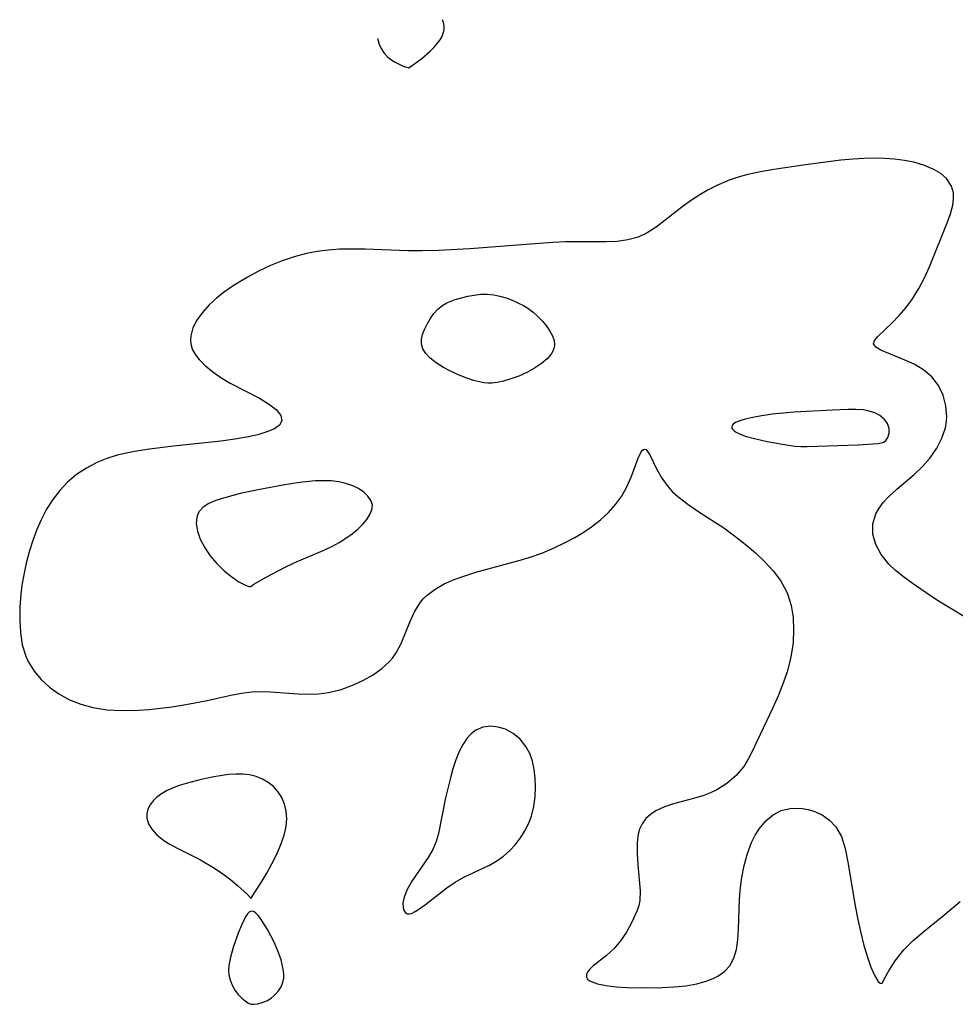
# Model space of a CAD drawing. Header units: metres. Extents: x 1073367 to 1082519, y 1569854 to 1574957.
# Tile 263 of 656: x 1075299 to 1075418, y 1574440 to 1574565. Entities that reach past the tile are written whole.
import ezdxf

# ---------------------------------------------------------------- set-up
doc = ezdxf.new("R2010")
doc.units = ezdxf.units.M
doc.layers.add('CGG_CurvaNivelLidar_v1', color=253, linetype='Continuous', lineweight=30)

msp = doc.modelspace()

# ---------------------------------------------------------------- linework, layer by layer
at = {"layer": 'CGG_CurvaNivelLidar_v1'}
for p, q in [((1075352.8903, 1574564.6532, 65.5), (1075352.7856, 1574565.0124, 65.5)), ((1075352.8769, 1574563.2963, 65.5), (1075352.9654, 1574563.719, 65.5)), ((1075352.9674, 1574564.1823, 65.5), (1075352.8903, 1574564.6532, 65.5)), ((1075352.9654, 1574563.719, 65.5), (1075352.9674, 1574564.1823, 65.5)), ((1075344.5796, 1574562.6258, 65.5), (1075344.592, 1574562.4974, 65.5)), ((1075344.592, 1574562.4974, 65.5), (1075344.7346, 1574561.9333, 65.5)), ((1075352.1029, 1574561.9781, 65.5), (1075352.4568, 1574562.4456, 65.5)), ((1075352.4568, 1574562.4456, 65.5), (1075352.715, 1574562.8834, 65.5)), ((1075352.715, 1574562.8834, 65.5), (1075352.8769, 1574563.2963, 65.5)), ((1075344.7346, 1574561.9333, 65.5), (1075344.9988, 1574561.3486, 65.5)), ((1075344.9988, 1574561.3486, 65.5), (1075345.3745, 1574560.7828, 65.5)), ((1075351.199, 1574561.0214, 65.5), (1075351.6761, 1574561.4978, 65.5)), ((1075351.6761, 1574561.4978, 65.5), (1075352.1029, 1574561.9781, 65.5)), ((1075345.3745, 1574560.7828, 65.5), (1075345.8506, 1574560.2735, 65.5)), ((1075345.8506, 1574560.2735, 65.5), (1075346.3367, 1574559.8945, 65.5)), ((1075348.5, 1574558.9263, 65.5), (1075350.1462, 1574560.1141, 65.5)), ((1075350.1462, 1574560.1141, 65.5), (1075351.199, 1574561.0214, 65.5)), ((1075346.3367, 1574559.8945, 65.5), (1075346.8501, 1574559.5817, 65.5)), ((1075346.8501, 1574559.5817, 65.5), (1075347.8065, 1574559.1431, 65.5)), ((1075347.8065, 1574559.1431, 65.5), (1075348.5, 1574558.9263, 65.5)), ((1075398.7373, 1574546.6299, 65.5), (1075394.7266, 1574546.0412, 65.5)), ((1075403.2384, 1574547.2045, 65.5), (1075398.7373, 1574546.6299, 65.5)), ((1075404.8022, 1574547.359, 65.5), (1075403.2384, 1574547.2045, 65.5)), ((1075406.1366, 1574547.4407, 65.5), (1075404.8022, 1574547.359, 65.5)), ((1075407.4575, 1574547.4697, 65.5), (1075406.1366, 1574547.4407, 65.5)), ((1075408.7573, 1574547.4428, 65.5), (1075407.4575, 1574547.4697, 65.5)), ((1075410.0435, 1574547.3529, 65.5), (1075408.7573, 1574547.4428, 65.5)), ((1075411.2869, 1574547.1935, 65.5), (1075410.0435, 1574547.3529, 65.5)), ((1075412.4734, 1574546.9559, 65.5), (1075411.2869, 1574547.1935, 65.5)), ((1075413.8187, 1574546.5508, 65.5), (1075412.4734, 1574546.9559, 65.5)), ((1075415.0264, 1574546.0314, 65.5), (1075413.8187, 1574546.5508, 65.5)), ((1075390.2377, 1574545.0714, 65.5), (1075389.0731, 1574544.6831, 65.5)), ((1075391.4311, 1574545.3974, 65.5), (1075390.2377, 1574545.0714, 65.5)), ((1075393.0634, 1574545.7514, 65.5), (1075391.4311, 1574545.3974, 65.5)), ((1075394.7266, 1574546.0412, 65.5), (1075393.0634, 1574545.7514, 65.5)), ((1075415.891, 1574545.5223, 65.5), (1075415.0264, 1574546.0314, 65.5)), ((1075416.6037, 1574544.9212, 65.5), (1075415.891, 1574545.5223, 65.5)), ((1075387.5324, 1574544.0365, 65.5), (1075386.4239, 1574543.4641, 65.5)), ((1075389.0731, 1574544.6831, 65.5), (1075387.5324, 1574544.0365, 65.5)), ((1075417.2637, 1574543.9316, 65.5), (1075416.6037, 1574544.9212, 65.5)), ((1075417.4904, 1574543.1006, 65.5), (1075417.2637, 1574543.9316, 65.5)), ((1075385.3559, 1574542.8308, 65.5), (1075384.2044, 1574542.0681, 65.5)), ((1075386.4239, 1574543.4641, 65.5), (1075385.3559, 1574542.8308, 65.5)), ((1075417.5108, 1574542.3184, 65.5), (1075417.4904, 1574543.1006, 65.5)), ((1075383.0961, 1574541.2684, 65.5), (1075379.8262, 1574538.7585, 65.5)), ((1075384.2044, 1574542.0681, 65.5), (1075383.0961, 1574541.2684, 65.5)), ((1075417.1163, 1574540.4456, 65.5), (1075417.4028, 1574541.5436, 65.5)), ((1075417.4028, 1574541.5436, 65.5), (1075417.5108, 1574542.3184, 65.5)), ((1075416.7149, 1574539.2893, 65.5), (1075417.1163, 1574540.4456, 65.5)), ((1075379.8262, 1574538.7585, 65.5), (1075378.7155, 1574538.0407, 65.5)), ((1075414.4605, 1574533.7314, 65.5), (1075416.7149, 1574539.2893, 65.5)), ((1075378.7155, 1574538.0407, 65.5), (1075377.5561, 1574537.4827, 65.5)), ((1075363.3708, 1574536.56, 65.5), (1075356.254, 1574535.9863, 65.5)), ((1075366.7547, 1574536.7899, 65.5), (1075363.3708, 1574536.56, 65.5)), ((1075368.4144, 1574536.8677, 65.5), (1075366.7547, 1574536.7899, 65.5)), ((1075370.2433, 1574536.9039, 65.5), (1075368.4144, 1574536.8677, 65.5)), ((1075373.4903, 1574536.8964, 65.5), (1075370.2433, 1574536.9039, 65.5)), ((1075374.9056, 1574536.9455, 65.5), (1075373.4903, 1574536.8964, 65.5)), ((1075376.2629, 1574537.1176, 65.5), (1075374.9056, 1574536.9455, 65.5)), ((1075377.5561, 1574537.4827, 65.5), (1075376.2629, 1574537.1176, 65.5)), ((1075335.5298, 1574535.4024, 65.5), (1075333.9866, 1574534.9897, 65.5)), ((1075336.9097, 1574535.6688, 65.5), (1075335.5298, 1574535.4024, 65.5)), ((1075338.3079, 1574535.8474, 65.5), (1075336.9097, 1574535.6688, 65.5)), ((1075339.7288, 1574535.9446, 65.5), (1075338.3079, 1574535.8474, 65.5)), ((1075341.1591, 1574535.9743, 65.5), (1075339.7288, 1574535.9446, 65.5)), ((1075342.9676, 1574535.9422, 65.5), (1075341.1591, 1574535.9743, 65.5)), ((1075348.4014, 1574535.7413, 65.5), (1075342.9676, 1574535.9422, 65.5)), ((1075350.2384, 1574535.74, 65.5), (1075348.4014, 1574535.7413, 65.5)), ((1075352.2457, 1574535.7834, 65.5), (1075350.2384, 1574535.74, 65.5)), ((1075356.254, 1574535.9863, 65.5), (1075352.2457, 1574535.7834, 65.5)), ((1075331.0002, 1574533.8782, 65.5), (1075329.5667, 1574533.2062, 65.5)), ((1075332.4757, 1574534.4763, 65.5), (1075331.0002, 1574533.8782, 65.5)), ((1075333.9866, 1574534.9897, 65.5), (1075332.4757, 1574534.4763, 65.5)), ((1075329.5667, 1574533.2062, 65.5), (1075328.2227, 1574532.4954, 65.5)), ((1075413.8082, 1574532.3218, 65.5), (1075414.4605, 1574533.7314, 65.5)), ((1075326.2508, 1574531.2991, 65.5), (1075325.1574, 1574530.5384, 65.5)), ((1075327.2195, 1574531.9121, 65.5), (1075326.2508, 1574531.2991, 65.5)), ((1075328.2227, 1574532.4954, 65.5), (1075327.2195, 1574531.9121, 65.5)), ((1075413.0928, 1574530.9631, 65.5), (1075413.8082, 1574532.3218, 65.5)), ((1075325.1574, 1574530.5384, 65.5), (1075324.1387, 1574529.7396, 65.5)), ((1075355.9789, 1574529.9974, 65.5), (1075356.8029, 1574530.1482, 65.5)), ((1075356.8029, 1574530.1482, 65.5), (1075357.6364, 1574530.2375, 65.5)), ((1075357.6364, 1574530.2375, 65.5), (1075358.4734, 1574530.2453, 65.5)), ((1075358.4734, 1574530.2453, 65.5), (1075359.264, 1574530.1612, 65.5)), ((1075359.264, 1574530.1612, 65.5), (1075360.0493, 1574530.0001, 65.5)), ((1075412.3035, 1574529.6858, 65.5), (1075413.0928, 1574530.9631, 65.5)), ((1075323.2163, 1574528.8995, 65.5), (1075322.3616, 1574527.9524, 65.5)), ((1075324.1387, 1574529.7396, 65.5), (1075323.2163, 1574528.8995, 65.5)), ((1075352.2194, 1574528.3834, 65.5), (1075352.8332, 1574528.8713, 65.5)), ((1075352.8332, 1574528.8713, 65.5), (1075353.3189, 1574529.1446, 65.5)), ((1075353.3189, 1574529.1446, 65.5), (1075354.3902, 1574529.5653, 65.5)), ((1075354.3902, 1574529.5653, 65.5), (1075355.1716, 1574529.7999, 65.5)), ((1075355.1716, 1574529.7999, 65.5), (1075355.9789, 1574529.9974, 65.5)), ((1075360.0493, 1574530.0001, 65.5), (1075360.8254, 1574529.7764, 65.5)), ((1075360.8254, 1574529.7764, 65.5), (1075361.5875, 1574529.4999, 65.5)), ((1075361.5875, 1574529.4999, 65.5), (1075362.3298, 1574529.1759, 65.5)), ((1075362.3298, 1574529.1759, 65.5), (1075363.044, 1574528.8057, 65.5)), ((1075363.044, 1574528.8057, 65.5), (1075363.5894, 1574528.4721, 65.5)), ((1075411.4856, 1574528.5785, 65.5), (1075412.3035, 1574529.6858, 65.5)), ((1075322.3616, 1574527.9524, 65.5), (1075321.6675, 1574526.9716, 65.5)), ((1075351.2135, 1574527.1537, 65.5), (1075351.6827, 1574527.8007, 65.5)), ((1075351.6827, 1574527.8007, 65.5), (1075352.2194, 1574528.3834, 65.5)), ((1075363.5894, 1574528.4721, 65.5), (1075364.2695, 1574527.963, 65.5)), ((1075364.2695, 1574527.963, 65.5), (1075364.894, 1574527.3964, 65.5)), ((1075409.7767, 1574526.6773, 65.5), (1075410.63, 1574527.5743, 65.5)), ((1075410.63, 1574527.5743, 65.5), (1075411.4856, 1574528.5785, 65.5)), ((1075321.6675, 1574526.9716, 65.5), (1075321.1624, 1574525.9747, 65.5)), ((1075350.4737, 1574525.7654, 65.5), (1075350.809, 1574526.4677, 65.5)), ((1075350.809, 1574526.4677, 65.5), (1075351.2135, 1574527.1537, 65.5)), ((1075364.894, 1574527.3964, 65.5), (1075365.4632, 1574526.7906, 65.5)), ((1075365.4632, 1574526.7906, 65.5), (1075365.9715, 1574526.161, 65.5)), ((1075407.9036, 1574524.9129, 65.5), (1075409.7767, 1574526.6773, 65.5)), ((1075321.1624, 1574525.9747, 65.5), (1075320.8849, 1574524.9786, 65.5)), ((1075350.1105, 1574524.521, 65.5), (1075350.2444, 1574525.1373, 65.5)), ((1075350.2444, 1574525.1373, 65.5), (1075350.4737, 1574525.7654, 65.5)), ((1075365.9715, 1574526.161, 65.5), (1075366.3766, 1574525.5673, 65.5)), ((1075366.3766, 1574525.5673, 65.5), (1075366.699, 1574524.9715, 65.5)), ((1075320.8849, 1574524.9786, 65.5), (1075320.8473, 1574524.4133, 65.5)), ((1075320.8473, 1574524.4133, 65.5), (1075320.8829, 1574524.0102, 65.5)), ((1075320.8829, 1574524.0102, 65.5), (1075320.9786, 1574523.6017, 65.5)), ((1075350.1101, 1574523.9252, 65.5), (1075350.1105, 1574524.521, 65.5)), ((1075350.2871, 1574523.3321, 65.5), (1075350.1101, 1574523.9252, 65.5)), ((1075366.699, 1574524.9715, 65.5), (1075366.911, 1574524.3805, 65.5)), ((1075366.9749, 1574523.8013, 65.5), (1075366.8488, 1574523.2148, 65.5)), ((1075366.911, 1574524.3805, 65.5), (1075366.9749, 1574523.8013, 65.5)), ((1075407.3495, 1574523.9686, 65.5), (1075407.4713, 1574524.4043, 65.5)), ((1075407.6464, 1574523.5539, 65.5), (1075407.3495, 1574523.9686, 65.5)), ((1075407.4713, 1574524.4043, 65.5), (1075407.9036, 1574524.9129, 65.5)), ((1075320.9786, 1574523.6017, 65.5), (1075321.1206, 1574523.2275, 65.5)), ((1075321.1206, 1574523.2275, 65.5), (1075321.4751, 1574522.5927, 65.5)), ((1075321.4751, 1574522.5927, 65.5), (1075321.9455, 1574521.9791, 65.5)), ((1075350.6405, 1574522.7573, 65.5), (1075350.2871, 1574523.3321, 65.5)), ((1075351.2214, 1574522.163, 65.5), (1075350.6405, 1574522.7573, 65.5)), ((1075366.5508, 1574522.6463, 65.5), (1075366.0339, 1574522.0611, 65.5)), ((1075366.8488, 1574523.2148, 65.5), (1075366.5508, 1574522.6463, 65.5)), ((1075408.3078, 1574523.1665, 65.5), (1075407.6464, 1574523.5539, 65.5)), ((1075411.2347, 1574521.96, 65.5), (1075408.3078, 1574523.1665, 65.5)), ((1075321.9455, 1574521.9791, 65.5), (1075322.7417, 1574521.1718, 65.5)), ((1075351.989, 1574521.5659, 65.5), (1075351.2214, 1574522.163, 65.5)), ((1075352.8899, 1574520.9894, 65.5), (1075351.989, 1574521.5659, 65.5)), ((1075365.3106, 1574521.4658, 65.5), (1075364.4347, 1574520.8879, 65.5)), ((1075366.0339, 1574522.0611, 65.5), (1075365.3106, 1574521.4658, 65.5)), ((1075412.4935, 1574521.3784, 65.5), (1075411.2347, 1574521.96, 65.5)), ((1075413.6965, 1574520.6731, 65.5), (1075412.4935, 1574521.3784, 65.5)), ((1075322.7417, 1574521.1718, 65.5), (1075323.6755, 1574520.4071, 65.5)), ((1075323.6755, 1574520.4071, 65.5), (1075324.7117, 1574519.6918, 65.5)), ((1075353.8717, 1574520.4562, 65.5), (1075352.8899, 1574520.9894, 65.5)), ((1075354.8832, 1574519.9882, 65.5), (1075353.8717, 1574520.4562, 65.5)), ((1075363.4593, 1574520.3542, 65.5), (1075362.4363, 1574519.8907, 65.5)), ((1075364.4347, 1574520.8879, 65.5), (1075363.4593, 1574520.3542, 65.5)), ((1075414.7522, 1574519.7946, 65.5), (1075413.6965, 1574520.6731, 65.5)), ((1075324.7117, 1574519.6918, 65.5), (1075325.8663, 1574519.0039, 65.5)), ((1075325.8663, 1574519.0039, 65.5), (1075329.5743, 1574517.0781, 65.5)), ((1075355.8735, 1574519.6051, 65.5), (1075354.8832, 1574519.9882, 65.5)), ((1075356.7175, 1574519.3383, 65.5), (1075355.8735, 1574519.6051, 65.5)), ((1075357.4519, 1574519.1479, 65.5), (1075356.7175, 1574519.3383, 65.5)), ((1075358.0282, 1574519.0267, 65.5), (1075357.4519, 1574519.1479, 65.5)), ((1075358.5, 1574518.9709, 65.5), (1075358.0282, 1574519.0267, 65.5)), ((1075359.0353, 1574518.9943, 65.5), (1075358.5, 1574518.9709, 65.5)), ((1075359.6799, 1574519.0922, 65.5), (1075359.0353, 1574518.9943, 65.5)), ((1075360.4934, 1574519.2629, 65.5), (1075359.6799, 1574519.0922, 65.5)), ((1075361.4172, 1574519.52, 65.5), (1075360.4934, 1574519.2629, 65.5)), ((1075362.4363, 1574519.8907, 65.5), (1075361.4172, 1574519.52, 65.5)), ((1075415.5794, 1574518.7094, 65.5), (1075414.7522, 1574519.7946, 65.5)), ((1075416.1749, 1574517.4624, 65.5), (1075415.5794, 1574518.7094, 65.5)), ((1075329.5743, 1574517.0781, 65.5), (1075330.7534, 1574516.3857, 65.5)), ((1075330.7534, 1574516.3857, 65.5), (1075331.6929, 1574515.6491, 65.5)), ((1075416.5379, 1574516.1142, 65.5), (1075416.1749, 1574517.4624, 65.5)), ((1075331.6929, 1574515.6491, 65.5), (1075332.2904, 1574514.9102, 65.5)), ((1075397.3318, 1574515.3271, 66), (1075394.5126, 1574515.0483, 66)), ((1075402.1671, 1574515.5859, 66), (1075397.3318, 1574515.3271, 66)), ((1075404.1427, 1574515.6556, 66), (1075402.1671, 1574515.5859, 66)), ((1075405.1099, 1574515.659, 66), (1075404.1427, 1574515.6556, 66)), ((1075406.0709, 1574515.5946, 66), (1075405.1099, 1574515.659, 66)), ((1075406.8178, 1574515.45, 66), (1075406.0709, 1574515.5946, 66)), ((1075407.5209, 1574515.2162, 66), (1075406.8178, 1574515.45, 66)), ((1075408.1473, 1574514.8899, 66), (1075407.5209, 1574515.2162, 66)), ((1075416.6512, 1574514.7183, 65.5), (1075416.5379, 1574516.1142, 65.5)), ((1075332.4422, 1574514.2199, 65.5), (1075332.1344, 1574513.6849, 65.5)), ((1075332.2904, 1574514.9102, 65.5), (1075332.4422, 1574514.2199, 65.5)), ((1075389.8894, 1574514.008, 66), (1075389.5767, 1574513.7925, 66)), ((1075390.4342, 1574514.238, 66), (1075389.8894, 1574514.008, 66)), ((1075391.11, 1574514.4391, 66), (1075390.4342, 1574514.238, 66)), ((1075391.8799, 1574514.6173, 66), (1075391.11, 1574514.4391, 66)), ((1075392.7161, 1574514.7768, 66), (1075391.8799, 1574514.6173, 66)), ((1075394.5126, 1574515.0483, 66), (1075392.7161, 1574514.7768, 66)), ((1075408.7183, 1574514.4197, 66), (1075408.1473, 1574514.8899, 66)), ((1075409.1196, 1574513.8654, 66), (1075408.7183, 1574514.4197, 66)), ((1075409.3318, 1574513.245, 66), (1075409.1196, 1574513.8654, 66)), ((1075416.4754, 1574513.3291, 65.5), (1075416.5801, 1574513.8572, 65.5)), ((1075416.5801, 1574513.8572, 65.5), (1075416.6512, 1574514.7183, 65.5)), ((1075330.5378, 1574512.8119, 65.5), (1075329.3917, 1574512.4607, 65.5)), ((1075331.4731, 1574513.2184, 65.5), (1075330.5378, 1574512.8119, 65.5)), ((1075332.1344, 1574513.6849, 65.5), (1075331.4731, 1574513.2184, 65.5)), ((1075389.4437, 1574513.6156, 66), (1075389.4021, 1574513.4468, 66)), ((1075389.4021, 1574513.4468, 66), (1075389.4329, 1574513.2827, 66)), ((1075389.4329, 1574513.2827, 66), (1075389.5405, 1574513.1089, 66)), ((1075389.5767, 1574513.7925, 66), (1075389.4437, 1574513.6156, 66)), ((1075389.5405, 1574513.1089, 66), (1075389.7212, 1574512.9397, 66)), ((1075389.7212, 1574512.9397, 66), (1075389.9631, 1574512.7801, 66)), ((1075389.9631, 1574512.7801, 66), (1075390.5562, 1574512.5033, 66)), ((1075409.1757, 1574512.1199, 66), (1075409.3385, 1574512.6388, 66)), ((1075409.3385, 1574512.6388, 66), (1075409.3318, 1574513.245, 66)), ((1075416.0371, 1574512.0273, 65.5), (1075416.4754, 1574513.3291, 65.5)), ((1075324.7008, 1574511.6557, 65.5), (1075318.6901, 1574511.0171, 65.5)), ((1075326.4574, 1574511.885, 65.5), (1075324.7008, 1574511.6557, 65.5)), ((1075328.2092, 1574512.1875, 65.5), (1075326.4574, 1574511.885, 65.5)), ((1075329.3917, 1574512.4607, 65.5), (1075328.2092, 1574512.1875, 65.5)), ((1075390.5562, 1574512.5033, 66), (1075391.283, 1574512.2536, 66)), ((1075391.283, 1574512.2536, 66), (1075392.1035, 1574512.0249, 66)), ((1075392.1035, 1574512.0249, 66), (1075393.9136, 1574511.6139, 66)), ((1075393.9136, 1574511.6139, 66), (1075395.8266, 1574511.2536, 66)), ((1075407.2867, 1574511.2964, 66), (1075407.9449, 1574511.3672, 66)), ((1075407.9449, 1574511.3672, 66), (1075408.5, 1574511.4684, 66)), ((1075408.5, 1574511.4684, 66), (1075408.6876, 1574511.52, 66)), ((1075408.6876, 1574511.52, 66), (1075408.9203, 1574511.7261, 66)), ((1075408.9203, 1574511.7261, 66), (1075409.1757, 1574512.1199, 66)), ((1075415.3858, 1574510.7578, 65.5), (1075416.0371, 1574512.0273, 65.5)), ((1075312.9061, 1574510.177, 65.5), (1075311.5738, 1574509.8632, 65.5)), ((1075314.2686, 1574510.4271, 65.5), (1075312.9061, 1574510.177, 65.5)), ((1075315.6525, 1574510.6359, 65.5), (1075314.2686, 1574510.4271, 65.5)), ((1075318.6901, 1574511.0171, 65.5), (1075315.6525, 1574510.6359, 65.5)), ((1075377.576, 1574509.4835, 65.5), (1075377.9495, 1574510.2869, 65.5)), ((1075377.9495, 1574510.2869, 65.5), (1075378.0792, 1574510.4702, 65.5)), ((1075378.0792, 1574510.4702, 65.5), (1075378.2365, 1574510.6033, 65.5)), ((1075378.2365, 1574510.6033, 65.5), (1075378.4033, 1574510.6356, 65.5)), ((1075378.4033, 1574510.6356, 65.5), (1075378.5599, 1574510.5702, 65.5)), ((1075378.5599, 1574510.5702, 65.5), (1075378.666, 1574510.4771, 65.5)), ((1075378.666, 1574510.4771, 65.5), (1075379.0335, 1574509.916, 65.5)), ((1075395.8266, 1574511.2536, 66), (1075397.3943, 1574511.022, 66)), ((1075397.3943, 1574511.022, 66), (1075398.1776, 1574510.9606, 66)), ((1075398.1776, 1574510.9606, 66), (1075398.9543, 1574510.9532, 66)), ((1075398.9543, 1574510.9532, 66), (1075405.4183, 1574511.1844, 66)), ((1075405.4183, 1574511.1844, 66), (1075407.2867, 1574511.2964, 66)), ((1075414.5589, 1574509.5456, 65.5), (1075415.3858, 1574510.7578, 65.5)), ((1075308.9847, 1574508.9411, 65.5), (1075307.6609, 1574508.2455, 65.5)), ((1075310.2526, 1574509.4534, 65.5), (1075308.9847, 1574508.9411, 65.5)), ((1075311.5738, 1574509.8632, 65.5), (1075310.2526, 1574509.4534, 65.5)), ((1075376.6681, 1574507.0697, 65.5), (1075377.576, 1574509.4835, 65.5)), ((1075379.0335, 1574509.916, 65.5), (1075379.9255, 1574508.0528, 65.5)), ((1075413.5827, 1574508.4182, 65.5), (1075414.5589, 1574509.5456, 65.5)), ((1075307.6609, 1574508.2455, 65.5), (1075306.4263, 1574507.4185, 65.5)), ((1075379.9255, 1574508.0528, 65.5), (1075380.5392, 1574506.9537, 65.5)), ((1075412.5263, 1574507.4264, 65.5), (1075413.5827, 1574508.4182, 65.5)), ((1075305.2933, 1574506.4637, 65.5), (1075304.3001, 1574505.4138, 65.5)), ((1075306.4263, 1574507.4185, 65.5), (1075305.2933, 1574506.4637, 65.5)), ((1075334.6476, 1574506.3935, 66), (1075332.5294, 1574506.0656, 66)), ((1075336.7063, 1574506.6057, 66), (1075334.6476, 1574506.3935, 66)), ((1075337.6983, 1574506.6427, 66), (1075336.7063, 1574506.6057, 66)), ((1075338.6679, 1574506.6143, 66), (1075337.6983, 1574506.6427, 66)), ((1075339.6307, 1574506.5002, 66), (1075338.6679, 1574506.6143, 66)), ((1075340.5465, 1574506.2989, 66), (1075339.6307, 1574506.5002, 66)), ((1075376.0448, 1574505.6847, 65.5), (1075376.6681, 1574507.0697, 65.5)), ((1075380.5392, 1574506.9537, 65.5), (1075381.3361, 1574505.8602, 65.5)), ((1075410.3266, 1574505.5664, 65.5), (1075412.5263, 1574507.4264, 65.5)), ((1075304.3001, 1574505.4138, 65.5), (1075303.4116, 1574504.261, 65.5)), ((1075329.4346, 1574505.4868, 66), (1075327.1489, 1574505.0048, 66)), ((1075332.5294, 1574506.0656, 66), (1075329.4346, 1574505.4868, 66)), ((1075341.3971, 1574506.0087, 66), (1075340.5465, 1574506.2989, 66)), ((1075342.1488, 1574505.6354, 66), (1075341.3971, 1574506.0087, 66)), ((1075342.8004, 1574505.19, 66), (1075342.1488, 1574505.6354, 66)), ((1075343.3296, 1574504.6889, 66), (1075342.8004, 1574505.19, 66)), ((1075375.4607, 1574504.6563, 65.5), (1075376.0448, 1574505.6847, 65.5)), ((1075381.3361, 1574505.8602, 65.5), (1075381.9135, 1574505.2471, 65.5)), ((1075381.9135, 1574505.2471, 65.5), (1075382.5628, 1574504.6579, 65.5)), ((1075409.3076, 1574504.6285, 65.5), (1075410.3266, 1574505.5664, 65.5)), ((1075303.4116, 1574504.261, 65.5), (1075302.6248, 1574503.021, 65.5)), ((1075324.0524, 1574504.1181, 66), (1075323.1834, 1574503.734, 66)), ((1075325.0214, 1574504.4487, 66), (1075324.0524, 1574504.1181, 66)), ((1075327.1489, 1574505.0048, 66), (1075325.0214, 1574504.4487, 66)), ((1075343.7052, 1574504.145, 66), (1075343.3296, 1574504.6889, 66)), ((1075343.8846, 1574503.5684, 66), (1075343.7052, 1574504.145, 66)), ((1075374.6933, 1574503.6082, 65.5), (1075375.4607, 1574504.6563, 65.5)), ((1075382.5628, 1574504.6579, 65.5), (1075383.8299, 1574503.6701, 65.5)), ((1075408.0735, 1574503.1658, 65.5), (1075408.5933, 1574503.8606, 65.5)), ((1075408.5933, 1574503.8606, 65.5), (1075409.3076, 1574504.6285, 65.5)), ((1075302.6248, 1574503.021, 65.5), (1075301.9646, 1574501.7616, 65.5)), ((1075321.9236, 1574502.713, 66), (1075321.6359, 1574502.0172, 66)), ((1075322.4552, 1574503.2753, 66), (1075321.9236, 1574502.713, 66)), ((1075323.1834, 1574503.734, 66), (1075322.4552, 1574503.2753, 66)), ((1075343.5868, 1574502.3597, 66), (1075343.8337, 1574502.9715, 66)), ((1075343.8337, 1574502.9715, 66), (1075343.8846, 1574503.5684, 66)), ((1075372.7656, 1574501.6727, 65.5), (1075373.7872, 1574502.6118, 65.5)), ((1075373.7872, 1574502.6118, 65.5), (1075374.6933, 1574503.6082, 65.5)), ((1075383.8299, 1574503.6701, 65.5), (1075385.2191, 1574502.7139, 65.5)), ((1075385.2191, 1574502.7139, 65.5), (1075388.3892, 1574500.6518, 65.5)), ((1075407.6656, 1574502.4356, 65.5), (1075408.0735, 1574503.1658, 65.5)), ((1075301.9646, 1574501.7616, 65.5), (1075301.3866, 1574500.4476, 65.5)), ((1075321.6359, 1574502.0172, 66), (1075321.5621, 1574501.2092, 66)), ((1075342.6633, 1574501.1257, 66), (1075343.1859, 1574501.7416, 66)), ((1075343.1859, 1574501.7416, 66), (1075343.5868, 1574502.3597, 66)), ((1075371.6455, 1574500.7981, 65.5), (1075372.7656, 1574501.6727, 65.5)), ((1075407.2851, 1574501.1803, 65.5), (1075407.6656, 1574502.4356, 65.5)), ((1075301.3866, 1574500.4476, 65.5), (1075300.8701, 1574499.0591, 65.5)), ((1075321.5621, 1574501.2092, 66), (1075321.7354, 1574500.2343, 66)), ((1075321.7354, 1574500.2343, 66), (1075322.0945, 1574499.244, 66)), ((1075341.3247, 1574499.9179, 66), (1075342.0439, 1574500.5204, 66)), ((1075342.0439, 1574500.5204, 66), (1075342.6633, 1574501.1257, 66)), ((1075370.6093, 1574500.0993, 65.5), (1075371.6455, 1574500.7981, 65.5)), ((1075388.3892, 1574500.6518, 65.5), (1075389.7729, 1574499.667, 65.5)), ((1075407.2682, 1574499.8865, 65.5), (1075407.2851, 1574501.1803, 65.5)), ((1075300.8701, 1574499.0591, 65.5), (1075300.4228, 1574497.6382, 65.5)), ((1075322.0945, 1574499.244, 66), (1075322.627, 1574498.2037, 66)), ((1075339.6956, 1574498.8119, 66), (1075340.5383, 1574499.3449, 66)), ((1075340.5383, 1574499.3449, 66), (1075341.3247, 1574499.9179, 66)), ((1075368.3955, 1574498.8409, 65.5), (1075369.5221, 1574499.4487, 65.5)), ((1075369.5221, 1574499.4487, 65.5), (1075370.6093, 1574500.0993, 65.5)), ((1075389.7729, 1574499.667, 65.5), (1075391.1155, 1574498.6209, 65.5)), ((1075407.6395, 1574498.562, 65.5), (1075407.2682, 1574499.8865, 65.5)), ((1075300.4228, 1574497.6382, 65.5), (1075300.0417, 1574496.1947, 65.5)), ((1075322.627, 1574498.2037, 66), (1075323.3173, 1574497.1714, 66)), ((1075334.0811, 1574496.2906, 66), (1075337.6745, 1574497.8149, 66)), ((1075337.6745, 1574497.8149, 66), (1075338.734, 1574498.2983, 66)), ((1075338.734, 1574498.2983, 66), (1075339.6956, 1574498.8119, 66)), ((1075365.3706, 1574497.485, 65.5), (1075366.9059, 1574498.1214, 65.5)), ((1075366.9059, 1574498.1214, 65.5), (1075368.3955, 1574498.8409, 65.5)), ((1075391.1155, 1574498.6209, 65.5), (1075392.4013, 1574497.5218, 65.5)), ((1075408.342, 1574497.2851, 65.5), (1075407.6395, 1574498.562, 65.5)), ((1075323.3173, 1574497.1714, 66), (1075324.18, 1574496.155, 66)), ((1075357.0071, 1574495.0382, 65.5), (1075362.589, 1574496.5826, 65.5)), ((1075362.589, 1574496.5826, 65.5), (1075363.9902, 1574497.0064, 65.5)), ((1075363.9902, 1574497.0064, 65.5), (1075365.3706, 1574497.485, 65.5)), ((1075392.4013, 1574497.5218, 65.5), (1075393.5742, 1574496.407, 65.5)), ((1075393.5742, 1574496.407, 65.5), (1075394.6433, 1574495.2381, 65.5)), ((1075409.3127, 1574496.0844, 65.5), (1075408.342, 1574497.2851, 65.5)), ((1075300.0417, 1574496.1947, 65.5), (1075299.7284, 1574494.7372, 65.5)), ((1075324.18, 1574496.155, 66), (1075325.1228, 1574495.2418, 66)), ((1075325.1228, 1574495.2418, 66), (1075326.0748, 1574494.4645, 66)), ((1075330.4175, 1574494.4177, 66), (1075332.7442, 1574495.6527, 66)), ((1075332.7442, 1574495.6527, 66), (1075334.0811, 1574496.2906, 66)), ((1075394.6433, 1574495.2381, 65.5), (1075395.5699, 1574494.0027, 65.5)), ((1075410.1625, 1574495.2716, 65.5), (1075409.3127, 1574496.0844, 65.5)), ((1075411.1738, 1574494.4523, 65.5), (1075410.1625, 1574495.2716, 65.5)), ((1075299.7284, 1574494.7372, 65.5), (1075299.5094, 1574493.4197, 65.5)), ((1075326.0748, 1574494.4645, 66), (1075326.9654, 1574493.8543, 66)), ((1075328.8782, 1574493.5189, 66), (1075330.4175, 1574494.4177, 66)), ((1075352.982, 1574493.5628, 65.5), (1075354.2474, 1574494.1159, 65.5)), ((1075354.2474, 1574494.1159, 65.5), (1075355.5965, 1574494.6015, 65.5)), ((1075355.5965, 1574494.6015, 65.5), (1075357.0071, 1574495.0382, 65.5)), ((1075395.5699, 1574494.0027, 65.5), (1075396.3062, 1574492.6842, 65.5)), ((1075412.2551, 1574493.6654, 65.5), (1075411.1738, 1574494.4523, 65.5)), ((1075299.5094, 1574493.4197, 65.5), (1075299.3726, 1574492.2895, 65.5)), ((1075326.9654, 1574493.8543, 66), (1075327.7222, 1574493.4386, 66)), ((1075327.7222, 1574493.4386, 66), (1075328.2435, 1574493.239, 66)), ((1075328.2435, 1574493.239, 66), (1075328.4912, 1574493.227, 66)), ((1075328.4912, 1574493.227, 66), (1075328.5, 1574493.2568, 66)), ((1075328.5, 1574493.2568, 66), (1075328.8782, 1574493.5189, 66)), ((1075350.8129, 1574492.1608, 65.5), (1075351.8265, 1574492.9199, 65.5)), ((1075351.8265, 1574492.9199, 65.5), (1075352.982, 1574493.5628, 65.5)), ((1075396.3062, 1574492.6842, 65.5), (1075396.4658, 1574492.3102, 65.5)), ((1075414.5741, 1574492.0683, 65.5), (1075412.2551, 1574493.6654, 65.5)), ((1075299.3726, 1574492.2895, 65.5), (1075299.2458, 1574490.6288, 65.5)), ((1075349.9658, 1574491.2414, 65.5), (1075350.3304, 1574491.6835, 65.5)), ((1075350.3304, 1574491.6835, 65.5), (1075350.8129, 1574492.1608, 65.5)), ((1075396.4658, 1574492.3102, 65.5), (1075396.9173, 1574490.8545, 65.5)), ((1075415.7969, 1574491.2697, 65.5), (1075414.5741, 1574492.0683, 65.5)), ((1075299.2458, 1574490.6288, 65.5), (1075299.2168, 1574488.9933, 65.5)), ((1075349.2271, 1574490.0394, 65.5), (1075349.9658, 1574491.2414, 65.5)), ((1075396.9173, 1574490.8545, 65.5), (1075397.1693, 1574489.3283, 65.5)), ((1075420.7179, 1574488.2871, 65.5), (1075415.7969, 1574491.2697, 65.5)), ((1075299.2168, 1574488.9933, 65.5), (1075299.3066, 1574487.4005, 65.5)), ((1075348.6384, 1574488.7296, 65.5), (1075349.2271, 1574490.0394, 65.5)), ((1075397.1693, 1574489.3283, 65.5), (1075397.2499, 1574487.7558, 65.5)), ((1075347.5529, 1574486.0415, 65.5), (1075348.6384, 1574488.7296, 65.5)), ((1075397.2499, 1574487.7558, 65.5), (1075397.1755, 1574486.1583, 65.5)), ((1075299.3066, 1574487.4005, 65.5), (1075299.5462, 1574485.8717, 65.5)), ((1075299.5462, 1574485.8717, 65.5), (1075299.9776, 1574484.4326, 65.5)), ((1075346.9167, 1574484.8468, 65.5), (1075347.5529, 1574486.0415, 65.5)), ((1075397.1755, 1574486.1583, 65.5), (1075396.9509, 1574484.5553, 65.5)), ((1075299.9776, 1574484.4326, 65.5), (1075300.2914, 1574483.7363, 65.5)), ((1075346.0542, 1574483.7363, 65.5), (1075346.4493, 1574484.1899, 65.5)), ((1075346.4493, 1574484.1899, 65.5), (1075346.9167, 1574484.8468, 65.5)), ((1075396.9509, 1574484.5553, 65.5), (1075396.7805, 1574483.7553, 65.5)), ((1075300.2914, 1574483.7363, 65.5), (1075301.0303, 1574482.54, 65.5)), ((1075343.9861, 1574482.0643, 65.5), (1075345.0877, 1574482.8495, 65.5)), ((1075345.0877, 1574482.8495, 65.5), (1075346.0542, 1574483.7363, 65.5)), ((1075396.7805, 1574483.7553, 65.5), (1075396.4141, 1574482.4353, 65.5)), ((1075301.0303, 1574482.54, 65.5), (1075301.9449, 1574481.4537, 65.5)), ((1075301.9449, 1574481.4537, 65.5), (1075303.0048, 1574480.4811, 65.5)), ((1075342.7824, 1574481.3725, 65.5), (1075343.9861, 1574482.0643, 65.5)), ((1075396.4141, 1574482.4353, 65.5), (1075395.9647, 1574481.1299, 65.5)), ((1075303.0048, 1574480.4811, 65.5), (1075304.1894, 1574479.6335, 65.5)), ((1075338.3136, 1574479.8072, 65.5), (1075339.9405, 1574480.1974, 65.5)), ((1075339.9405, 1574480.1974, 65.5), (1075341.5034, 1574480.7719, 65.5)), ((1075341.5034, 1574480.7719, 65.5), (1075342.7824, 1574481.3725, 65.5)), ((1075395.9647, 1574481.1299, 65.5), (1075395.313, 1574479.4988, 65.5)), ((1075304.1894, 1574479.6335, 65.5), (1075305.529, 1574478.9032, 65.5)), ((1075322.9455, 1574478.814, 65.5), (1075325.9821, 1574479.4979, 65.5)), ((1075325.9821, 1574479.4979, 65.5), (1075327.3056, 1574479.7365, 65.5)), ((1075327.3056, 1574479.7365, 65.5), (1075328.6265, 1574479.8894, 65.5)), ((1075328.6265, 1574479.8894, 65.5), (1075329.8134, 1574479.9336, 65.5)), ((1075329.8134, 1574479.9336, 65.5), (1075330.999, 1574479.9066, 65.5)), ((1075330.999, 1574479.9066, 65.5), (1075334.4734, 1574479.6712, 65.5)), ((1075334.4734, 1574479.6712, 65.5), (1075335.7714, 1574479.6296, 65.5)), ((1075335.7714, 1574479.6296, 65.5), (1075337.0545, 1574479.6647, 65.5)), ((1075337.0545, 1574479.6647, 65.5), (1075338.3136, 1574479.8072, 65.5)), ((1075395.313, 1574479.4988, 65.5), (1075394.6058, 1574477.8911, 65.5)), ((1075305.529, 1574478.9032, 65.5), (1075306.9623, 1574478.3255, 65.5)), ((1075306.9623, 1574478.3255, 65.5), (1075308.4703, 1574477.9088, 65.5)), ((1075308.4703, 1574477.9088, 65.5), (1075310.2425, 1574477.639, 65.5)), ((1075314.2516, 1574477.5837, 65.5), (1075315.5635, 1574477.6759, 65.5)), ((1075315.5635, 1574477.6759, 65.5), (1075318.1878, 1574477.9721, 65.5)), ((1075318.1878, 1574477.9721, 65.5), (1075319.7943, 1574478.213, 65.5)), ((1075319.7943, 1574478.213, 65.5), (1075321.383, 1574478.4936, 65.5)), ((1075321.383, 1574478.4936, 65.5), (1075322.9455, 1574478.814, 65.5)), ((1075394.6058, 1574477.8911, 65.5), (1075392.6053, 1574473.6053, 65.5)), ((1075310.2425, 1574477.639, 65.5), (1075312.067, 1574477.5397, 65.5)), ((1075312.067, 1574477.5397, 65.5), (1075314.2516, 1574477.5837, 65.5)), ((1075357.8737, 1574475.4236, 65.5), (1075356.9284, 1574475.0176, 65.5)), ((1075358.9113, 1574475.5494, 65.5), (1075357.8737, 1574475.4236, 65.5)), ((1075359.827, 1574475.4465, 65.5), (1075358.9113, 1574475.5494, 65.5)), ((1075360.7314, 1574475.1636, 65.5), (1075359.827, 1574475.4465, 65.5)), ((1075355.8449, 1574473.9789, 65.5), (1075355.3947, 1574473.2986, 65.5)), ((1075356.3533, 1574474.5598, 65.5), (1075355.8449, 1574473.9789, 65.5)), ((1075356.9284, 1574475.0176, 65.5), (1075356.3533, 1574474.5598, 65.5)), ((1075361.7172, 1574474.6293, 65.5), (1075360.7314, 1574475.1636, 65.5)), ((1075362.6031, 1574473.9008, 65.5), (1075361.7172, 1574474.6293, 65.5)), ((1075355.3947, 1574473.2986, 65.5), (1075354.9033, 1574472.3402, 65.5)), ((1075363.3427, 1574472.9976, 65.5), (1075362.6031, 1574473.9008, 65.5)), ((1075363.8193, 1574472.1107, 65.5), (1075363.3427, 1574472.9976, 65.5)), ((1075392.6053, 1574473.6053, 65.5), (1075392.0839, 1574472.5031, 65.5)), ((1075354.9033, 1574472.3402, 65.5), (1075354.476, 1574471.29, 65.5)), ((1075364.1687, 1574471.1339, 65.5), (1075363.8193, 1574472.1107, 65.5)), ((1075391.5398, 1574471.4512, 65.5), (1075390.9266, 1574470.4683, 65.5)), ((1075392.0839, 1574472.5031, 65.5), (1075391.5398, 1574471.4512, 65.5)), ((1075354.476, 1574471.29, 65.5), (1075354.1003, 1574470.1736, 65.5)), ((1075364.4014, 1574470.0929, 65.5), (1075364.1687, 1574471.1339, 65.5)), ((1075390.9266, 1574470.4683, 65.5), (1075389.9504, 1574469.2999, 65.5)), ((1075323.8032, 1574469.1306, 65.5), (1075322.2232, 1574468.7982, 65.5)), ((1075325.6623, 1574469.4233, 65.5), (1075323.8032, 1574469.1306, 65.5)), ((1075326.5752, 1574469.4977, 65.5), (1075325.6623, 1574469.4233, 65.5)), ((1075327.4679, 1574469.5002, 65.5), (1075326.5752, 1574469.4977, 65.5)), ((1075328.3316, 1574469.4058, 65.5), (1075327.4679, 1574469.5002, 65.5)), ((1075329.1704, 1574469.1875, 65.5), (1075328.3316, 1574469.4058, 65.5)), ((1075329.9616, 1574468.8576, 65.5), (1075329.1704, 1574469.1875, 65.5)), ((1075353.7669, 1574469.0114, 65.5), (1075353.1714, 1574466.4824, 65.5)), ((1075354.1003, 1574470.1736, 65.5), (1075353.7669, 1574469.0114, 65.5)), ((1075364.5265, 1574468.9895, 65.5), (1075364.4014, 1574470.0929, 65.5)), ((1075364.5584, 1574467.8602, 65.5), (1075364.5265, 1574468.9895, 65.5)), ((1075389.9504, 1574469.2999, 65.5), (1075388.8056, 1574468.3004, 65.5)), ((1075318.5267, 1574467.7033, 65.5), (1075317.8254, 1574467.3738, 65.5)), ((1075319.4016, 1574468.0345, 65.5), (1075318.5267, 1574467.7033, 65.5)), ((1075320.3184, 1574468.3196, 65.5), (1075319.4016, 1574468.0345, 65.5)), ((1075322.2232, 1574468.7982, 65.5), (1075320.3184, 1574468.3196, 65.5)), ((1075330.6949, 1574468.4306, 65.5), (1075329.9616, 1574468.8576, 65.5)), ((1075331.3547, 1574467.9137, 65.5), (1075330.6949, 1574468.4306, 65.5)), ((1075331.9191, 1574467.307, 65.5), (1075331.3547, 1574467.9137, 65.5)), ((1075364.5023, 1574466.6144, 65.5), (1075364.5584, 1574467.8602, 65.5)), ((1075388.8056, 1574468.3004, 65.5), (1075387.5208, 1574467.4909, 65.5)), ((1075316.6015, 1574466.5808, 65.5), (1075316.1121, 1574466.1126, 65.5)), ((1075317.1788, 1574467, 65.5), (1075316.6015, 1574466.5808, 65.5)), ((1075317.8254, 1574467.3738, 65.5), (1075317.1788, 1574467, 65.5)), ((1075332.4029, 1574466.5396, 65.5), (1075331.9191, 1574467.307, 65.5)), ((1075332.7525, 1574465.688, 65.5), (1075332.4029, 1574466.5396, 65.5)), ((1075353.1714, 1574466.4824, 65.5), (1075352.2585, 1574461.952, 65.5)), ((1075364.3401, 1574465.3793, 65.5), (1075364.5023, 1574466.6144, 65.5)), ((1075385.866, 1574466.7959, 65.5), (1075384.5801, 1574466.4114, 65.5)), ((1075386.7081, 1574467.1117, 65.5), (1075385.866, 1574466.7959, 65.5)), ((1075387.5208, 1574467.4909, 65.5), (1075386.7081, 1574467.1117, 65.5)), ((1075315.7306, 1574465.5942, 65.5), (1075315.464, 1574465.0399, 65.5)), ((1075316.1121, 1574466.1126, 65.5), (1075315.7306, 1574465.5942, 65.5)), ((1075332.9725, 1574464.7775, 65.5), (1075332.7525, 1574465.688, 65.5)), ((1075364.0457, 1574464.1774, 65.5), (1075364.3401, 1574465.3793, 65.5)), ((1075380.8983, 1574465.3548, 65.5), (1075379.8651, 1574464.8782, 65.5)), ((1075382.0317, 1574465.7374, 65.5), (1075380.8983, 1574465.3548, 65.5)), ((1075384.5801, 1574466.4114, 65.5), (1075382.0317, 1574465.7374, 65.5)), ((1075315.322, 1574464.4671, 65.5), (1075315.3213, 1574463.8926, 65.5)), ((1075315.464, 1574465.0399, 65.5), (1075315.322, 1574464.4671, 65.5)), ((1075333.0549, 1574463.8281, 65.5), (1075332.9725, 1574464.7775, 65.5)), ((1075363.6771, 1574463.2091, 65.5), (1075364.0457, 1574464.1774, 65.5)), ((1075379.1448, 1574464.4113, 65.5), (1075378.5358, 1574463.8547, 65.5)), ((1075379.8651, 1574464.8782, 65.5), (1075379.1448, 1574464.4113, 65.5)), ((1075393.7261, 1574463.5549, 65.5), (1075394.645, 1574464.3335, 65.5)), ((1075394.645, 1574464.3335, 65.5), (1075395.6547, 1574464.878, 65.5)), ((1075395.6547, 1574464.878, 65.5), (1075396.9801, 1574465.1793, 65.5)), ((1075396.9801, 1574465.1793, 65.5), (1075398.3606, 1574465.1476, 65.5)), ((1075398.3606, 1574465.1476, 65.5), (1075399.0864, 1574465.0202, 65.5)), ((1075399.0864, 1574465.0202, 65.5), (1075399.7985, 1574464.8168, 65.5)), ((1075399.7985, 1574464.8168, 65.5), (1075400.8554, 1574464.3402, 65.5)), ((1075400.8554, 1574464.3402, 65.5), (1075401.8073, 1574463.6771, 65.5)), ((1075315.3213, 1574463.8926, 65.5), (1075315.5365, 1574463.1934, 65.5)), ((1075315.5365, 1574463.1934, 65.5), (1075315.9514, 1574462.5225, 65.5)), ((1075332.6988, 1574461.757, 65.5), (1075332.9651, 1574462.8574, 65.5)), ((1075332.9651, 1574462.8574, 65.5), (1075333.0549, 1574463.8281, 65.5)), ((1075363.2076, 1574462.2849, 65.5), (1075363.6771, 1574463.2091, 65.5)), ((1075378.0424, 1574463.1766, 65.5), (1075377.6973, 1574462.413, 65.5)), ((1075378.5358, 1574463.8547, 65.5), (1075378.0424, 1574463.1766, 65.5)), ((1075392.9121, 1574462.5845, 65.5), (1075393.7261, 1574463.5549, 65.5)), ((1075401.8073, 1574463.6771, 65.5), (1075402.6057, 1574462.8288, 65.5)), ((1075402.6057, 1574462.8288, 65.5), (1075403.31, 1574461.5678, 65.5)), ((1075315.9514, 1574462.5225, 65.5), (1075316.5213, 1574461.8867, 65.5)), ((1075316.5213, 1574461.8867, 65.5), (1075317.0395, 1574461.43, 65.5)), ((1075332.2891, 1574460.5773, 65.5), (1075332.6988, 1574461.757, 65.5)), ((1075352.2585, 1574461.952, 65.5), (1075351.971, 1574460.9546, 65.5)), ((1075362.6511, 1574461.4105, 65.5), (1075363.2076, 1574462.2849, 65.5)), ((1075377.5038, 1574461.6237, 65.5), (1075377.4137, 1574460.786, 65.5)), ((1075377.6973, 1574462.413, 65.5), (1075377.5038, 1574461.6237, 65.5)), ((1075391.9205, 1574460.8369, 65.5), (1075392.38, 1574461.749, 65.5)), ((1075392.38, 1574461.749, 65.5), (1075392.9121, 1574462.5845, 65.5)), ((1075403.31, 1574461.5678, 65.5), (1075403.7811, 1574460.0733, 65.5)), ((1075317.0395, 1574461.43, 65.5), (1075317.6161, 1574460.9997, 65.5)), ((1075317.6161, 1574460.9997, 65.5), (1075318.2411, 1574460.5974, 65.5)), ((1075318.2411, 1574460.5974, 65.5), (1075319.0709, 1574460.138, 65.5)), ((1075331.7702, 1574459.3674, 65.5), (1075332.2891, 1574460.5773, 65.5)), ((1075351.971, 1574460.9546, 65.5), (1075351.5604, 1574459.9548, 65.5)), ((1075361.2823, 1574459.8171, 65.5), (1075362.0167, 1574460.5941, 65.5)), ((1075362.0167, 1574460.5941, 65.5), (1075362.6511, 1574461.4105, 65.5)), ((1075377.4137, 1574460.786, 65.5), (1075377.4106, 1574459.4026, 65.5)), ((1075391.3934, 1574459.4314, 65.5), (1075391.9205, 1574460.8369, 65.5)), ((1075319.0709, 1574460.138, 65.5), (1075322.1081, 1574458.615, 65.5)), ((1075331.1562, 1574458.134, 65.5), (1075331.7702, 1574459.3674, 65.5)), ((1075351.5604, 1574459.9548, 65.5), (1075350.9738, 1574458.9217, 65.5)), ((1075359.6413, 1574458.5008, 65.5), (1075360.4859, 1574459.1172, 65.5)), ((1075360.4859, 1574459.1172, 65.5), (1075361.2823, 1574459.8171, 65.5)), ((1075377.4106, 1574459.4026, 65.5), (1075377.512, 1574457.9807, 65.5)), ((1075390.9931, 1574457.9353, 65.5), (1075391.3934, 1574459.4314, 65.5)), ((1075403.7811, 1574460.0733, 65.5), (1075404.1204, 1574458.3367, 65.5)), ((1075322.1081, 1574458.615, 65.5), (1075323.8955, 1574457.5868, 65.5)), ((1075330.5109, 1574456.966, 65.5), (1075331.1562, 1574458.134, 65.5)), ((1075350.9738, 1574458.9217, 65.5), (1075348.8973, 1574455.9437, 65.5)), ((1075355.473, 1574456.4292, 65.5), (1075358.7407, 1574457.9671, 65.5)), ((1075358.7407, 1574457.9671, 65.5), (1075359.6413, 1574458.5008, 65.5)), ((1075377.512, 1574457.9807, 65.5), (1075377.8205, 1574454.7251, 65.5)), ((1075390.6975, 1574456.3829, 65.5), (1075390.9931, 1574457.9353, 65.5)), ((1075404.1204, 1574458.3367, 65.5), (1075405.0408, 1574452.8019, 65.5)), ((1075323.8955, 1574457.5868, 65.5), (1075324.9691, 1574456.8607, 65.5)), ((1075324.9691, 1574456.8607, 65.5), (1075325.9546, 1574456.1148, 65.5)), ((1075329.8825, 1574455.9094, 65.5), (1075330.5109, 1574456.966, 65.5)), ((1075325.9546, 1574456.1148, 65.5), (1075326.823, 1574455.3973, 65.5)), ((1075326.823, 1574455.3973, 65.5), (1075328.0882, 1574454.2359, 65.5)), ((1075328.5, 1574453.7429, 65.5), (1075329.8825, 1574455.9094, 65.5)), ((1075348.8973, 1574455.9437, 65.5), (1075348.2928, 1574454.8935, 65.5)), ((1075353.3373, 1574455.0995, 65.5), (1075354.3675, 1574455.8085, 65.5)), ((1075354.3675, 1574455.8085, 65.5), (1075355.473, 1574456.4292, 65.5)), ((1075390.4904, 1574454.8038, 65.5), (1075390.6975, 1574456.3829, 65.5)), ((1075328.0882, 1574454.2359, 65.5), (1075328.42, 1574453.8838, 65.5)), ((1075348.2928, 1574454.8935, 65.5), (1075347.898, 1574453.9063, 65.5)), ((1075350.6363, 1574452.9636, 65.5), (1075353.3373, 1574455.0995, 65.5)), ((1075377.8205, 1574454.7251, 65.5), (1075377.7755, 1574453.4923, 65.5)), ((1075390.3893, 1574453.632, 65.5), (1075390.4904, 1574454.8038, 65.5)), ((1075328.42, 1574453.8838, 65.5), (1075328.5, 1574453.7429, 65.5)), ((1075347.898, 1574453.9063, 65.5), (1075347.7594, 1574453.1699, 65.5)), ((1075347.7594, 1574453.1699, 65.5), (1075347.7855, 1574452.5548, 65.5)), ((1075349.9198, 1574452.4624, 65.5), (1075350.6363, 1574452.9636, 65.5)), ((1075377.6356, 1574452.8526, 65.5), (1075377.4231, 1574452.2111, 65.5)), ((1075377.7755, 1574453.4923, 65.5), (1075377.6356, 1574452.8526, 65.5)), ((1075390.2683, 1574449.8436, 65.5), (1075390.3893, 1574453.632, 65.5)), ((1075405.0408, 1574452.8019, 65.5), (1075405.3781, 1574451.0653, 65.5)), ((1075416.424, 1574451.7476, 65.5), (1075418.3295, 1574453.3387, 65.5)), ((1075328.0744, 1574451.7842, 65.5), (1075327.8281, 1574451.4149, 65.5)), ((1075328.3297, 1574452.0436, 65.5), (1075328.0744, 1574451.7842, 65.5)), ((1075328.5967, 1574452.1524, 65.5), (1075328.3297, 1574452.0436, 65.5)), ((1075328.8622, 1574452.0865, 65.5), (1075328.5967, 1574452.1524, 65.5)), ((1075329.1382, 1574451.8845, 65.5), (1075328.8622, 1574452.0865, 65.5)), ((1075329.4216, 1574451.5818, 65.5), (1075329.1382, 1574451.8845, 65.5)), ((1075329.7101, 1574451.2053, 65.5), (1075329.4216, 1574451.5818, 65.5)), ((1075347.7855, 1574452.5548, 65.5), (1075347.9187, 1574452.1553, 65.5)), ((1075347.9187, 1574452.1553, 65.5), (1075348.1183, 1574451.8942, 65.5)), ((1075348.1183, 1574451.8942, 65.5), (1075348.3051, 1574451.7918, 65.5)), ((1075348.3051, 1574451.7918, 65.5), (1075348.5, 1574451.7907, 65.5)), ((1075348.5, 1574451.7907, 65.5), (1075348.6049, 1574451.7797, 65.5)), ((1075348.6049, 1574451.7797, 65.5), (1075348.8391, 1574451.8568, 65.5)), ((1075348.8391, 1574451.8568, 65.5), (1075349.3069, 1574452.0889, 65.5)), ((1075349.3069, 1574452.0889, 65.5), (1075349.9198, 1574452.4624, 65.5)), ((1075377.4231, 1574452.2111, 65.5), (1075376.7295, 1574450.6415, 65.5)), ((1075413.7631, 1574449.6147, 65.5), (1075416.424, 1574451.7476, 65.5)), ((1075327.3541, 1574450.4614, 65.5), (1075326.8994, 1574449.3454, 65.5)), ((1075327.8281, 1574451.4149, 65.5), (1075327.3541, 1574450.4614, 65.5)), ((1075330.5859, 1574449.8102, 65.5), (1075329.7101, 1574451.2053, 65.5)), ((1075376.7295, 1574450.6415, 65.5), (1075376.0808, 1574449.47, 65.5)), ((1075405.3781, 1574451.0653, 65.5), (1075405.7493, 1574449.383, 65.5)), ((1075326.8994, 1574449.3454, 65.5), (1075326.2652, 1574447.5441, 65.5)), ((1075331.4301, 1574448.2238, 65.5), (1075330.5859, 1574449.8102, 65.5)), ((1075376.0808, 1574449.47, 65.5), (1075375.3314, 1574448.3567, 65.5)), ((1075390.1861, 1574448.5227, 65.5), (1075390.2683, 1574449.8436, 65.5)), ((1075405.7493, 1574449.383, 65.5), (1075406.1503, 1574447.8036, 65.5)), ((1075412.3979, 1574448.4327, 65.5), (1075413.7631, 1574449.6147, 65.5)), ((1075331.9275, 1574447.1169, 65.5), (1075331.4301, 1574448.2238, 65.5)), ((1075375.3314, 1574448.3567, 65.5), (1075374.4859, 1574447.3596, 65.5)), ((1075390.0051, 1574447.2857, 65.5), (1075390.1861, 1574448.5227, 65.5)), ((1075406.1503, 1574447.8036, 65.5), (1075406.5941, 1574446.3099, 65.5)), ((1075411.2122, 1574447.2364, 65.5), (1075412.3979, 1574448.4327, 65.5)), ((1075326.2652, 1574447.5441, 65.5), (1075325.9122, 1574446.3128, 65.5)), ((1075332.331, 1574445.9511, 65.5), (1075331.9275, 1574447.1169, 65.5)), ((1075373.5534, 1574446.5149, 65.5), (1075371.8126, 1574445.15, 65.5)), ((1075374.4859, 1574447.3596, 65.5), (1075373.5534, 1574446.5149, 65.5)), ((1075389.6801, 1574446.1804, 65.5), (1075390.0051, 1574447.2857, 65.5)), ((1075410.1032, 1574445.8332, 65.5), (1075411.2122, 1574447.2364, 65.5)), ((1075325.9122, 1574446.3128, 65.5), (1075325.7015, 1574445.2437, 65.5)), ((1075332.5996, 1574444.78, 65.5), (1075332.331, 1574445.9511, 65.5)), ((1075389.1626, 1574445.2169, 65.5), (1075389.6801, 1574446.1804, 65.5)), ((1075406.5941, 1574446.3099, 65.5), (1075407.0435, 1574445.0324, 65.5)), ((1075409.2965, 1574444.5762, 65.5), (1075410.1032, 1574445.8332, 65.5)), ((1075325.7015, 1574445.2437, 65.5), (1075325.6691, 1574444.6728, 65.5)), ((1075325.6691, 1574444.6728, 65.5), (1075325.7197, 1574444.0642, 65.5)), ((1075325.7197, 1574444.0642, 65.5), (1075325.8632, 1574443.4431, 65.5)), ((1075332.6642, 1574444.2014, 65.5), (1075332.5996, 1574444.78, 65.5)), ((1075332.6617, 1574443.6334, 65.5), (1075332.6642, 1574444.2014, 65.5)), ((1075371.1167, 1574444.3813, 65.5), (1075370.9932, 1574444.075, 65.5)), ((1075370.9932, 1574444.075, 65.5), (1075371.005, 1574443.7744, 65.5)), ((1075371.4037, 1574444.7581, 65.5), (1075371.1167, 1574444.3813, 65.5)), ((1075371.8126, 1574445.15, 65.5), (1075371.4037, 1574444.7581, 65.5)), ((1075387.6393, 1574443.8857, 65.5), (1075388.4852, 1574444.4812, 65.5)), ((1075388.4852, 1574444.4812, 65.5), (1075389.1626, 1574445.2169, 65.5)), ((1075407.0435, 1574445.0324, 65.5), (1075407.5266, 1574443.9287, 65.5)), ((1075408.7676, 1574443.6193, 65.5), (1075409.2965, 1574444.5762, 65.5)), ((1075325.8632, 1574443.4431, 65.5), (1075326.1306, 1574442.7759, 65.5)), ((1075326.1306, 1574442.7759, 65.5), (1075326.4886, 1574442.1503, 65.5)), ((1075332.3163, 1574442.5538, 65.5), (1075332.5506, 1574443.0983, 65.5)), ((1075332.5506, 1574443.0983, 65.5), (1075332.6617, 1574443.6334, 65.5)), ((1075371.005, 1574443.7744, 65.5), (1075371.1438, 1574443.5293, 65.5)), ((1075371.1438, 1574443.5293, 65.5), (1075371.3467, 1574443.3513, 65.5)), ((1075371.3467, 1574443.3513, 65.5), (1075371.5847, 1574443.2135, 65.5)), ((1075371.5847, 1574443.2135, 65.5), (1075372.4148, 1574442.9233, 65.5)), ((1075372.4148, 1574442.9233, 65.5), (1075373.4965, 1574442.7093, 65.5)), ((1075383.5862, 1574442.6938, 65.5), (1075384.9947, 1574442.9369, 65.5)), ((1075384.9947, 1574442.9369, 65.5), (1075386.3067, 1574443.2939, 65.5)), ((1075386.3067, 1574443.2939, 65.5), (1075387.0653, 1574443.5919, 65.5)), ((1075387.0653, 1574443.5919, 65.5), (1075387.6393, 1574443.8857, 65.5)), ((1075407.5266, 1574443.9287, 65.5), (1075407.971, 1574443.2211, 65.5)), ((1075407.971, 1574443.2211, 65.5), (1075408.228, 1574442.9973, 65.5)), ((1075408.228, 1574442.9973, 65.5), (1075408.4328, 1574442.9825, 65.5)), ((1075408.4328, 1574442.9825, 65.5), (1075408.5, 1574443.0428, 65.5)), ((1075408.5, 1574443.0428, 65.5), (1075408.7676, 1574443.6193, 65.5)), ((1075326.4886, 1574442.1503, 65.5), (1075326.9058, 1574441.5919, 65.5)), ((1075326.9058, 1574441.5919, 65.5), (1075327.3496, 1574441.1241, 65.5)), ((1075331.0666, 1574441.1256, 65.5), (1075331.5548, 1574441.542, 65.5)), ((1075331.5548, 1574441.542, 65.5), (1075331.9779, 1574442.0264, 65.5)), ((1075331.9779, 1574442.0264, 65.5), (1075332.3163, 1574442.5538, 65.5)), ((1075373.4965, 1574442.7093, 65.5), (1075374.7646, 1574442.5577, 65.5)), ((1075374.7646, 1574442.5577, 65.5), (1075376.1658, 1574442.4598, 65.5)), ((1075376.1658, 1574442.4598, 65.5), (1075378.4294, 1574442.4061, 65.5)), ((1075378.4294, 1574442.4061, 65.5), (1075380.6083, 1574442.4481, 65.5)), ((1075380.6083, 1574442.4481, 65.5), (1075382.1143, 1574442.5378, 65.5)), ((1075382.1143, 1574442.5378, 65.5), (1075383.5862, 1574442.6938, 65.5)), ((1075327.3496, 1574441.1241, 65.5), (1075327.771, 1574440.7724, 65.5)), ((1075327.771, 1574440.7724, 65.5), (1075328.1353, 1574440.5265, 65.5)), ((1075328.1353, 1574440.5265, 65.5), (1075328.3942, 1574440.3887, 65.5)), ((1075328.3942, 1574440.3887, 65.5), (1075328.5, 1574440.3649, 65.5)), ((1075328.5, 1574440.3649, 65.5), (1075328.6162, 1574440.3406, 65.5)), ((1075328.6162, 1574440.3406, 65.5), (1075328.934, 1574440.3532, 65.5)), ((1075328.934, 1574440.3532, 65.5), (1075329.3968, 1574440.4198, 65.5)), ((1075329.3968, 1574440.4198, 65.5), (1075329.9488, 1574440.5609, 65.5)), ((1075329.9488, 1574440.5609, 65.5), (1075330.5343, 1574440.799, 65.5)), ((1075330.5343, 1574440.799, 65.5), (1075331.0666, 1574441.1256, 65.5))]:
    msp.add_line(p, q, dxfattribs=at)

doc.saveas('drawing.dxf')
